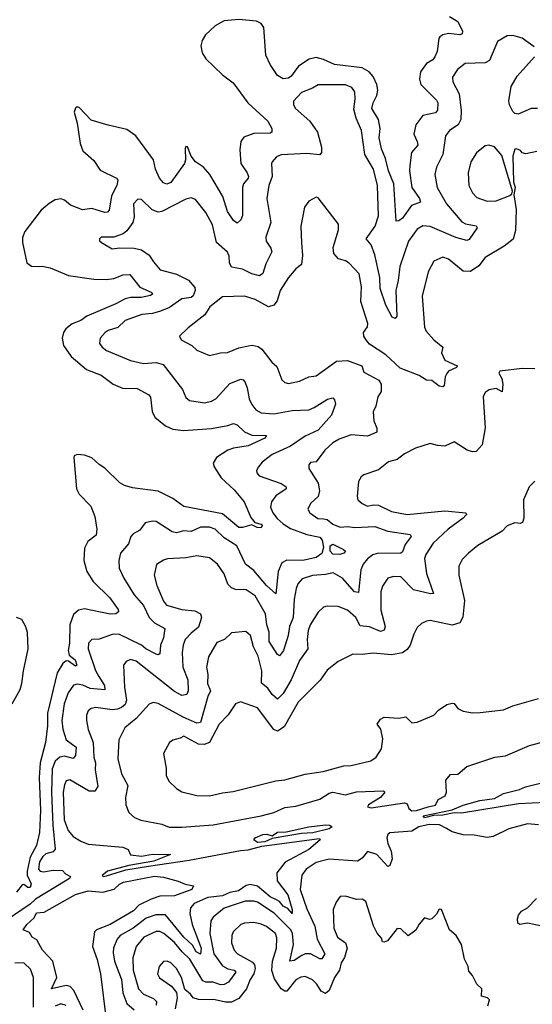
# Model space of a CAD drawing. Extents: x 1954678 to 2060275, y 904822 to 1016299.
# Tile 316 of 467: x 1986072 to 1988861, y 996860 to 1002218. Entities that reach past the tile are written whole.
import ezdxf

# ---------------------------------------------------------------- set-up
doc = ezdxf.new("R2010")
doc.units = 0

msp = doc.modelspace()

# ---------------------------------------------------------------- linework, layer by layer
at = {"layer": '0CON20XD'}
for points in [[(1988409.6, 1002235), (1988455, 1002208.4), (1988480.9, 1002155), (1988478.6, 1002141.4), (1988466.7, 1002135), (1988405, 1002142.1), (1988374, 1002136), (1988358.5, 1002125), (1988351.5, 1002115), (1988342.9, 1002045), (1988331.3, 1002015), (1988320, 1002000), (1988285, 1001980), (1988252.2, 1001935), (1988246.4, 1001895), (1988254.2, 1001865), (1988340.1, 1001780.1), (1988346.6, 1001765), (1988345.4, 1001725), (1988335, 1001711.8), (1988265, 1001696.2), (1988227.8, 1001645), (1988216.1, 1001595), (1988235.3, 1001555), (1988238.5, 1001535), (1988204, 1001495), (1988194.5, 1001425), (1988192.6, 1001395), (1988205.3, 1001305), (1988246.4, 1001245), (1988252, 1001225), (1988202.8, 1001207.2), (1988155, 1001138.2), (1988135, 1001123.5), (1988121.1, 1001121.1), (1988107.2, 1001325), (1988079.4, 1001395), (1988063.1, 1001463.1), (1988039.6, 1001515), (1988028.1, 1001575), (1988032.4, 1001625), (1988024.4, 1001674.4), (1987987.6, 1001735), (1987994.8, 1001765), (1988014.8, 1001805.2), (1988020.2, 1001835), (1988015, 1001864.4), (1987995, 1001908.8), (1987972.7, 1001935), (1987935.2, 1001955.2), (1987785, 1001973.5), (1987725, 1002000.9), (1987685, 1002011.3), (1987646.3, 1002003.7), (1987589.1, 1001965), (1987549.4, 1001910.6), (1987535, 1001899.6), (1987505, 1001896), (1987474.7, 1001914.7), (1987434.8, 1001974.8), (1987412, 1002025), (1987400.4, 1002175), (1987385, 1002197.3), (1987360.7, 1002210.7), (1987265, 1002219.6), (1987185, 1002211.6), (1987135, 1002185.3), (1987082.3, 1002135), (1987063.9, 1002105), (1987057.5, 1002075), (1987065, 1002038), (1987083.8, 1002005), (1987175, 1001918.5), (1987233.6, 1001873.6), (1987313.5, 1001765), (1987422.9, 1001665), (1987444.5, 1001625), (1987443.3, 1001606.7), (1987435, 1001600.5), (1987345, 1001598.8), (1987291.4, 1001578.6), (1987275.5, 1001555), (1987269.6, 1001509.6), (1987275.7, 1001435), (1987308.8, 1001385), (1987316.1, 1001363.9), (1987315.3, 1001354.7), (1987290.3, 1001325), (1987284.8, 1001305.2), (1987285, 1001152.5), (1987275, 1001128.8), (1987255, 1001110.8), (1987235, 1001125.7), (1987203.3, 1001175), (1987177.4, 1001255), (1987105.8, 1001375.8), (1987072.2, 1001415), (1987027.8, 1001445), (1987005.5, 1001475.5), (1986985, 1001526.7), (1986975, 1001527.5), (1986972.3, 1001517.7), (1986974.3, 1001455), (1986967.8, 1001435), (1986895, 1001331.8), (1986872, 1001322), (1986855, 1001330.4), (1986831.8, 1001355), (1986810.8, 1001405), (1986799.6, 1001455), (1986704.5, 1001585), (1986655, 1001620), (1986553.5, 1001643.5)], [(1988870.9, 1002070.9), (1988805, 1002117.1), (1988755, 1002131.1), (1988725, 1002130.5), (1988671.7, 1002098.3), (1988628.9, 1001995), (1988605, 1001983.5), (1988495, 1001980), (1988453.3, 1001946.7), (1988427.5, 1001905), (1988428.9, 1001878.9), (1988463.6, 1001813.6), (1988473.1, 1001723.1), (1988471.4, 1001675), (1988457.1, 1001645), (1988411.1, 1001615), (1988389.1, 1001585), (1988373.8, 1001485), (1988340, 1001415), (1988331.5, 1001375), (1988343.2, 1001305), (1988394.7, 1001215), (1988477.3, 1001117.3), (1988496.8, 1001106.8), (1988555, 1001096.7), (1988560.8, 1001085), (1988517.9, 1001022.1), (1988505, 1001015.5), (1988445, 1001033.3), (1988305, 1001093.2), (1988265, 1001096.9), (1988235, 1001077.5), (1988186.8, 1001013.2), (1988140.6, 1000875), (1988132, 1000798), (1988118.1, 1000745), (1988123.8, 1000605), (1988115, 1000592.2), (1988099.2, 1000599.2), (1988063.7, 1000663.7), (1988033.6, 1000755), (1988031.6, 1000815), (1988005, 1000939.2), (1987985, 1000991.9), (1987956.7, 1001025), (1988005.3, 1001095), (1988025, 1001151.2), (1988018.5, 1001315), (1987996.5, 1001405), (1987950.5, 1001485), (1987932.2, 1001615), (1987901.9, 1001681.9), (1987889.9, 1001730.1), (1987897.8, 1001785), (1987895, 1001826), (1987879.4, 1001849.4), (1987845, 1001864.1), (1987695, 1001863.9), (1987665, 1001844.7), (1987605, 1001821.5), (1987562.5, 1001775), (1987562, 1001755), (1987572.5, 1001735), (1987650, 1001665), (1987692.9, 1001605), (1987713.5, 1001525), (1987714.4, 1001495.6), (1987705, 1001482.5), (1987635, 1001490), (1987495, 1001481.8), (1987468.8, 1001471.2), (1987445.8, 1001445), (1987441.4, 1001435), (1987446.4, 1001365), (1987427.9, 1001315), (1987416.7, 1001245), (1987439.1, 1001115), (1987410.9, 1001035), (1987413.4, 1001013.4), (1987439.1, 1000975), (1987443.6, 1000955), (1987411, 1000889), (1987395, 1000836), (1987376.3, 1000823.7), (1987335, 1000834.7), (1987285, 1000860.4), (1987225, 1000872.1), (1987213.9, 1000895), (1987211.2, 1000931.2), (1987202.9, 1000952.9), (1987142, 1001005), (1987120.9, 1001100.9), (1987085, 1001169.2), (1987028.9, 1001238.9), (1987005, 1001247.8), (1986975, 1001240.5), (1986846, 1001174), (1986825, 1001170.5), (1986792.4, 1001182.4), (1986735, 1001239.4), (1986715, 1001241.9), (1986690.5, 1001215), (1986694.6, 1001145), (1986687.3, 1001115), (1986655, 1001069.4), (1986635, 1001053.3), (1986585, 1001034.4), (1986516.1, 1001033.9), (1986506.2, 1001025), (1986506.7, 1001015), (1986516.7, 1001005), (1986575, 1000971.4), (1986615, 1000976.9), (1986695, 1000974.6), (1986735, 1000965.4), (1986777.3, 1000937.2), (1986800.1, 1000900.1), (1986836.2, 1000856.2), (1986925, 1000832.7), (1986991.2, 1000801.2), (1987025, 1000761.2), (1987026, 1000745), (1987016.2, 1000715), (1987005, 1000705.6), (1986955, 1000698.4), (1986887.7, 1000652.3), (1986838.8, 1000631.2), (1986795, 1000618.8), (1986736.5, 1000613.5), (1986645, 1000580.8), (1986606.5, 1000543.5), (1986553.1, 1000526.9), (1986537.1, 1000515), (1986510, 1000485), (1986505.6, 1000455), (1986520, 1000435), (1986545, 1000418.5), (1986674, 1000364), (1986745, 1000347.5), (1986815, 1000351.8), (1986852.3, 1000342.2), (1986958.1, 1000205), (1986975, 1000161.2), (1986995, 1000145.8), (1987077.2, 1000132.8), (1987115, 1000142.2), (1987138.6, 1000155), (1987215, 1000237.9), (1987275, 1000260.9), (1987288, 1000258), (1987297.3, 1000247.3), (1987310, 1000215), (1987320.4, 1000155), (1987335, 1000123.1), (1987356.7, 1000095), (1987385, 1000079.2), (1987455, 1000072.8), (1987555, 1000091.4), (1987644.7, 1000095.3), (1987673.3, 1000106.7), (1987746.6, 1000153.4), (1987775, 1000159.4), (1987785, 1000149.2), (1987790.4, 1000125), (1987768.9, 1000065), (1987696.2, 999985), (1987625, 999952), (1987545, 999897.6), (1987445, 999852.1), (1987390.5, 999809.5), (1987371.4, 999785), (1987360, 999765), (1987362.1, 999752.1), (1987375.5, 999735.5), (1987494.3, 999694.3), (1987522.2, 999675), (1987521.5, 999665), (1987465, 999626.2), (1987442, 999595), (1987436, 999565), (1987448.5, 999535), (1987473.2, 999503.2), (1987505, 999473.8), (1987545, 999450), (1987635, 999415.6), (1987705, 999401.9), (1987717.4, 999385), (1987724.4, 999345.6), (1987716.2, 999313.8), (1987685, 999291.1), (1987612.5, 999275), (1987525, 999276.2), (1987497.6, 999262.4), (1987478.4, 999215), (1987465, 999093.8), (1987415, 999139), (1987345, 999221.3), (1987300, 999255), (1987253.8, 999355), (1987185, 999398.4), (1987136.2, 999445), (1987105, 999455.6), (1987056.4, 999456.4), (1987005, 999433.6), (1986963.8, 999436.2), (1986925, 999426.4), (1986901.6, 999431.6), (1986815, 999487.8), (1986795, 999489.5), (1986755, 999480.5), (1986725, 999440), (1986690, 999420), (1986676.7, 999405), (1986663.5, 999365), (1986620, 999315), (1986611.2, 999275), (1986613.1, 999233.1), (1986638.1, 999178.1), (1986695, 999088.1), (1986745, 999030.9), (1986775.7, 998965), (1986805, 998936.3), (1986862.5, 998905), (1986854, 998855), (1986838.8, 998815), (1986835, 998766.7), (1986825, 998761.9), (1986815, 998765.5), (1986759.1, 998795), (1986734.9, 998814.9), (1986611.2, 998875), (1986575, 998873.1), (1986505, 998846.2), (1986464.7, 998845.3), (1986446.2, 998825), (1986445.4, 998795), (1986485, 998675.6), (1986503.4, 998643.4), (1986533.3, 998595), (1986535, 998571.9), (1986455, 998579.1), (1986415, 998597.2), (1986385, 998602.7), (1986365, 998596.4), (1986335.8, 998555), (1986314.4, 998495), (1986301.9, 998405), (1986306.5, 998356.5), (1986325, 998300), (1986378.6, 998258.6), (1986375, 998213.3), (1986362.7, 998197.3), (1986315, 998210.3), (1986290, 998205), (1986265, 998183.3), (1986249.3, 998140.7), (1986245.2, 998015), (1986252.3, 997835), (1986265.8, 997705), (1986255, 997689.1), (1986215, 997678.9), (1986197.2, 997665), (1986179.9, 997635), (1986174.4, 997595), (1986183.9, 997583.9), (1986200.8, 997580.8), (1986255, 997589.3), (1986305, 997588.2), (1986320.7, 997570.7), (1986348.5, 997555), (1986343.8, 997545), (1986319.7, 997530.3), (1986158.1, 997431.9), (1986128.3, 997405), (1985775, 997164.8)], [(1988888.8, 1001735), (1988855, 1001734.6), (1988784.5, 1001704.5), (1988765, 1001707.5), (1988755, 1001717.8), (1988736.8, 1001755), (1988732.8, 1001777.2), (1988745.9, 1001854.1), (1988778.8, 1001911.2), (1988873.5, 1002015)], [(1986553.5, 1001643.5), (1986461.3, 1001671.3), (1986395, 1001740), (1986385, 1001743.8), (1986375, 1001736.7), (1986368, 1001715), (1986384.5, 1001654.5), (1986400.4, 1001545), (1986415.4, 1001505), (1986475, 1001451.5), (1986509.6, 1001399.6), (1986598.1, 1001355), (1986605.4, 1001345), (1986600.4, 1001315), (1986570.6, 1001259.4), (1986559.1, 1001180.9), (1986548.8, 1001171.2), (1986535, 1001169.1), (1986465, 1001189.7), (1986413.4, 1001183.4), (1986348.2, 1001208.2), (1986315.4, 1001235.4), (1986295, 1001242.9), (1986265, 1001237.1), (1986231.5, 1001218.5), (1986188.7, 1001181.3), (1986099.4, 1001065), (1986086.8, 1001033.2), (1986086.9, 1001005), (1986111.4, 1000895), (1986136.2, 1000876.2), (1986174.5, 1000874.5), (1986195, 1000876.7), (1986238.3, 1000868.3), (1986336.7, 1000825), (1986475, 1000805.3), (1986545, 1000803.8), (1986585, 1000810.3), (1986635, 1000830), (1986671.5, 1000831.5), (1986725, 1000763.2), (1986787.5, 1000735), (1986796, 1000726), (1986783.3, 1000716.7), (1986733.2, 1000706.8), (1986675, 1000706.5), (1986645, 1000699.4), (1986595, 1000671.9), (1986436.7, 1000605), (1986405, 1000581.6), (1986356.8, 1000563.2), (1986323.8, 1000536.2), (1986310.9, 1000515), (1986302.9, 1000485), (1986310, 1000445), (1986352.1, 1000385), (1986435.1, 1000315.1), (1986515, 1000284), (1986580, 1000235), (1986632.2, 1000212.2), (1986710.9, 1000210.9), (1986775, 1000176), (1986783, 1000163), (1986793.5, 1000085), (1986807.8, 1000055), (1986865, 1000007.3), (1986905, 999989.6), (1986963.2, 999983.2), (1987115, 999993.4), (1987205, 1000009.2), (1987235, 1000020.6), (1987255, 1000013.8), (1987295.7, 999975), (1987335, 999956.9), (1987415.6, 999955), (1987405, 999940.6), (1987315, 999898.8), (1987235, 999887.1), (1987204.1, 999875.9), (1987142.2, 999835), (1987125.5, 999805), (1987129.2, 999785), (1987168.4, 999725), (1987239.1, 999659.1), (1987292.9, 999595), (1987329.4, 999509.4), (1987351.1, 999481.1), (1987385, 999472.5), (1987391.2, 999465), (1987386.5, 999453.5), (1987364.6, 999454.6), (1987335, 999469.2), (1987285, 999453.8), (1987265, 999454), (1987175, 999529.6), (1986965, 999568.2), (1986905, 999612.7), (1986825, 999652.1), (1986685, 999671.2), (1986642.5, 999682.5), (1986617.3, 999697.3), (1986535, 999778.2), (1986505, 999796.9), (1986465, 999834.5), (1986425, 999848.9), (1986385, 999852), (1986368.8, 999845), (1986366, 999835), (1986380.6, 999665), (1986396.3, 999636.3), (1986459.8, 999569.8), (1986481.5, 999515), (1986492.3, 999445), (1986487.3, 999412.7), (1986442.3, 999377.7), (1986425, 999342.5), (1986420.4, 999275), (1986436.5, 999215), (1986470.9, 999160.9), (1986561.8, 999071.8), (1986608.1, 999008.1), (1986609.6, 998995), (1986595.2, 998984.8), (1986565, 998983), (1986425, 999012.5), (1986391.4, 999005), (1986365, 998981.4), (1986344.2, 998925), (1986343.6, 998825), (1986335.3, 998785), (1986340.6, 998760.6), (1986372.9, 998735), (1986382.9, 998705), (1986375, 998700.8), (1986337.9, 998727.9), (1986325, 998729.2), (1986306, 998715), (1986275.9, 998664.1), (1986224.1, 998444.1), (1986222.8, 998375), (1986211.7, 998285), (1986184.1, 998174.1), (1986178.5, 998095), (1986184.5, 997915), (1986179.3, 997795), (1986164.2, 997725), (1986129.5, 997660.5), (1986113.1, 997585), (1986113.2, 997563.2), (1986134.1, 997515), (1986129.5, 997495), (1986116, 997495), (1986095, 997511.6), (1986085, 997510.7), (1986055, 997470.3)], [(1988885, 1001500), (1988825, 1001487.5), (1988805, 1001493.3), (1988795.8, 1001505.8), (1988775, 1001515.7), (1988765, 1001513.3), (1988754.6, 1001475), (1988758.8, 1001335), (1988767.5, 1001305), (1988760, 1001265), (1988772.9, 1001185), (1988769.1, 1001070.9), (1988756.7, 1001023.3), (1988707.5, 1000985), (1988605, 1000924.4), (1988570.7, 1000879.3), (1988525, 1000847.3), (1988485, 1000849.2), (1988404.5, 1000914.5), (1988375, 1000925.7), (1988325.6, 1000904.4), (1988294.4, 1000845), (1988262.5, 1000712.5), (1988274.6, 1000544.6), (1988282.8, 1000522.8), (1988324.4, 1000475), (1988374, 1000435), (1988366.5, 1000405), (1988385.6, 1000365), (1988452.5, 1000335), (1988448.9, 1000325), (1988405.5, 1000305), (1988395, 1000291.9)], [(1988615, 1001231.2), (1988665, 1001232.1), (1988738.6, 1001261.4), (1988750, 1001270), (1988752.5, 1001285), (1988695, 1001479.2), (1988655, 1001526.2), (1988625, 1001535.8), (1988605, 1001530.8), (1988557.4, 1001492.6), (1988527.3, 1001445), (1988511.8, 1001385), (1988516.4, 1001316.4), (1988535, 1001276.2), (1988559.7, 1001249.7), (1988615, 1001231.2)], [(1988395, 1000291.9), (1988386.5, 1000275), (1988380.8, 1000225), (1988375, 1000220), (1988355, 1000224.5), (1988315, 1000254.5), (1988285, 1000256.4), (1988245, 1000282.5), (1988142.2, 1000322.2), (1988064, 1000395), (1987975, 1000452.9), (1987955, 1000477.5), (1987943.5, 1000495), (1987942.1, 1000515), (1987963.4, 1000546.6), (1987966.8, 1000565), (1987928.2, 1000685), (1987931.6, 1000765), (1987919.1, 1000835), (1987865, 1000893.6), (1987845, 1000906.2), (1987806.2, 1000916.2), (1987781.4, 1000945), (1987777.9, 1000977.9), (1987806.9, 1001075), (1987806, 1001106), (1987695, 1001248.8), (1987685, 1001252), (1987645, 1001230), (1987621.7, 1001198.3), (1987602, 1001095), (1987604.5, 1001004.5), (1987610, 1000935), (1987605, 1000886.2), (1987575, 1000862.9), (1987535, 1000814.3), (1987488.9, 1000745), (1987472.4, 1000687.6), (1987454.7, 1000665.3), (1987425, 1000655.4), (1987354, 1000695), (1987295, 1000713.8), (1987175, 1000709.5), (1987105.7, 1000655), (1987078.5, 1000611.5), (1986988.9, 1000541.1), (1986940.8, 1000495), (1986951.2, 1000475), (1987008.8, 1000445), (1987035, 1000420), (1987105, 1000390.8), (1987165, 1000405.5), (1987202.6, 1000407.4), (1987265, 1000432.5), (1987316.1, 1000443.9), (1987336.3, 1000446.3), (1987369.2, 1000439.2), (1987390, 1000425), (1987443.1, 1000355), (1987470.5, 1000330.5), (1987498.9, 1000258.9), (1987513.9, 1000243.9), (1987535, 1000238.9), (1987595, 1000250), (1987645, 1000274.3), (1987685, 1000279.5), (1987795, 1000360), (1987855, 1000362.9), (1987934.2, 1000335), (1987945, 1000300), (1988025.4, 1000255.4), (1988039.2, 1000235), (1988038, 1000195), (1988020.8, 1000165), (1988010, 1000115), (1987995.6, 1000084.4), (1987999.1, 1000035), (1988015.9, 999995.9), (1988015, 999972.9), (1987965, 999952), (1987875, 999959.1), (1987810.8, 999935), (1987775, 999914.5), (1987731.5, 999875), (1987685, 999812.5), (1987655, 999807.5), (1987644.5, 999795.5), (1987645.8, 999775), (1987695.9, 999695.9), (1987702.4, 999655), (1987695.9, 999624.1), (1987654, 999586), (1987640, 999555), (1987650.6, 999535), (1987694, 999504), (1987725, 999500.9), (1987745, 999498.2), (1987775, 999473.4), (1987815, 999457.2), (1987855, 999460), (1987895, 999453.8), (1988005, 999460.7), (1988075, 999434.7), (1988196.2, 999416.2), (1988202.5, 999405), (1988168.6, 999361.4), (1988155, 999322), (1988146.2, 999315), (1988016.6, 999313.4), (1987994.1, 999305.9), (1987965, 999283.8), (1987940.4, 999255), (1987927.9, 999225), (1987915, 999100.8), (1987893.3, 999105), (1987828.5, 999178.5), (1987778.2, 999208.2), (1987735, 999198.7), (1987665.8, 999194.2), (1987608.6, 999175), (1987585, 999147.5), (1987576.5, 999123.5), (1987565.8, 999065), (1987559.3, 998965), (1987540.2, 998915), (1987532.4, 998867.6), (1987506.9, 998785), (1987485, 998755.8), (1987475, 998764.3), (1987429.2, 998835), (1987429.1, 998885), (1987415.7, 998925), (1987408.6, 998985), (1987353.3, 999083.3), (1987305, 999114.6), (1987246.6, 999116.6), (1987225, 999125.7), (1987205, 999147.1), (1987185, 999202.5), (1987148, 999255), (1987105, 999290), (1987035, 999301.2), (1986975, 999288.8), (1986876.5, 999283.5), (1986855, 999276.9), (1986816.8, 999253.2), (1986803.8, 999195), (1986818.8, 999138.8), (1986855, 999052.9), (1986871.6, 999031.6), (1986955, 999008.8), (1987025, 999000.8), (1987056.5, 998985), (1987061.2, 998965), (1987045, 998912.9), (1987005, 998879.6), (1986973.1, 998845), (1986961.2, 998815), (1986955.3, 998774.7), (1986959.7, 998695), (1986987.3, 998625), (1986989.3, 998565), (1986980.8, 998545), (1986955, 998541.2), (1986915, 998561.9), (1986705, 998726.9), (1986674.6, 998735.4), (1986651.2, 998725), (1986637.5, 998705), (1986642.2, 998585), (1986653.1, 998515), (1986645, 998491.8), (1986625.4, 998474.6), (1986605, 998466.8), (1986575, 998462.5), (1986485.4, 998474.6), (1986461.1, 998468.9), (1986445, 998457.5), (1986436.1, 998433.9), (1986434.7, 998404.7), (1986444.6, 998355), (1986471.1, 998285), (1986475.3, 998205), (1986484.7, 998174.7), (1986483.2, 998135), (1986496.7, 998045), (1986480, 998020), (1986450.1, 998020.1), (1986345, 998080.9), (1986325, 998076.7), (1986315, 998054.2), (1986308.1, 998015), (1986314.5, 997864.5), (1986335.2, 997805.2), (1986363.3, 997773.3), (1986405, 997747.3), (1986445, 997732.2), (1986634, 997715), (1986662.1, 997702.1), (1986675, 997673.8), (1986735, 997666.9), (1986795, 997677.4), (1986892.5, 997675), (1986801.6, 997638.4), (1986665, 997615.3), (1986550, 997585), (1986520.3, 997560.3), (1986526, 997556), (1986545, 997559.3), (1986649, 997591), (1986772.6, 997612.6), (1986994.4, 997644.4), (1987272.5, 997697.5), (1987315, 997700.8), (1987390.2, 997719.8), (1987703, 997763), (1987707.5, 997755), (1987645, 997702.4), (1987517.1, 997632.9), (1987471.3, 997575), (1987472.6, 997532.6), (1987531.1, 997455), (1987555, 997375.8), (1987555, 997354.3), (1987530.9, 997380.9), (1987505, 997394.7), (1987485, 997418.8), (1987465, 997430.7), (1987435, 997445.7), (1987365, 997502.9), (1987325, 997511.4), (1987304.2, 997505.8), (1987262, 997478), (1987215, 997468), (1987175, 997449.5), (1987095, 997442), (1987021.9, 997408.1), (1987001.3, 997385), (1986998.1, 997355), (1987009.7, 997295), (1987059.4, 997165), (1987055, 997133.3), (1987032.9, 997145), (1987011.5, 997181.5), (1986964.4, 997225), (1986865, 997347.1), (1986813, 997347), (1986760.4, 997329.6), (1986688.6, 997275), (1986617.8, 997235), (1986601.9, 997215), (1986582.5, 997167.5), (1986579.7, 997139.7), (1986587.4, 997095), (1986625.5, 996995), (1986630.2, 996959.8), (1986633.3, 996923.3), (1986654.8, 996864.8), (1986695, 996830)], [(1988875, 1000317.5), (1988805, 1000320.5), (1988685, 1000306), (1988679.2, 1000295), (1988695.5, 1000265.5), (1988700.9, 1000235), (1988697.1, 1000192.9), (1988665, 1000210.6), (1988625.5, 1000204.5), (1988605, 1000190), (1988594.3, 1000165), (1988603.6, 999996.4), (1988587.5, 999905), (1988555, 999868), (1988535, 999865.8), (1988505.7, 999875.7), (1988435, 999920), (1988385, 999896.7), (1988345, 999900), (1988305, 999912), (1988225, 999887.1), (1988165.4, 999854.6), (1988125, 999824.4), (1988077.9, 999812.1), (1988025, 999768.1), (1987945, 999742), (1987929.7, 999730.3), (1987916, 999705), (1987907.5, 999625), (1987910.8, 999605), (1987934.5, 999584.5), (1987965, 999570.6), (1987995, 999578.5), (1988025, 999575.5), (1988095, 999542.1), (1988180, 999525), (1988385, 999545.3), (1988500, 999535), (1988503.1, 999525), (1988484.6, 999505), (1988402.7, 999445), (1988321.5, 999368.5), (1988282.4, 999307.6), (1988274.7, 999285.3), (1988285, 999203.8), (1988323.3, 999095), (1988306.5, 999093.5), (1988214.8, 999114.8), (1988145, 999185.6), (1988105, 999188.1), (1988075, 999178.1), (1988045.6, 999135), (1988037.3, 999105), (1988036.4, 999005), (1988060.4, 998915), (1988054.1, 998895.9), (1988035, 998888), (1987975, 998913.3), (1987925, 998918.8), (1987900.7, 998965), (1987855, 999005.3), (1987805, 999023.8), (1987745, 999026.9), (1987725, 999021.4), (1987695, 998994.2), (1987652.3, 998925), (1987641.5, 998895), (1987636.1, 998845), (1987640, 998795), (1987595, 998731.5), (1987548.9, 998625), (1987505, 998552.1), (1987475, 998520.5), (1987445, 998545.9), (1987421.2, 998581.2), (1987388, 998608), (1987390, 998675), (1987368.9, 998755), (1987344.7, 998805), (1987327.1, 998867.1), (1987302.1, 998887.9), (1987225, 998881.9), (1987185.7, 998845), (1987145, 998829.1), (1987099.4, 998750.6), (1987087.5, 998695), (1987095.3, 998655), (1987093.5, 998605), (1987110.3, 998565), (1987095.8, 998535), (1987055, 998392.7), (1987035, 998390.3), (1986961.8, 998421.8), (1986825, 998496.6), (1986797.9, 998502.1), (1986776, 998494), (1986705.4, 998415), (1986643.5, 998365), (1986611.2, 998298.8), (1986606.1, 998195), (1986626.7, 998115), (1986660.5, 998050.5), (1986647.3, 997985), (1986650, 997945), (1986665, 997903.8), (1986697.4, 997877.4), (1986731.4, 997861.4), (1986845, 997839.5), (1986885, 997824.6), (1986955, 997824.6)], [(1988874.2, 999705.8), (1988844.2, 999675.8), (1988812.5, 999605), (1988814.2, 999505), (1988807.5, 999482.5), (1988795, 999476.2), (1988765, 999480), (1988725, 999463.8), (1988696.1, 999433.9), (1988565, 999355.8), (1988514.6, 999315.4), (1988479.7, 999280.3), (1988461.9, 999245), (1988461.1, 999195), (1988491.9, 999058.1), (1988482.7, 998967.3), (1988465.8, 998935), (1988425, 998923.5), (1988305, 998948.6), (1988285, 998945.7), (1988257.9, 998932.1), (1988235, 998911.2), (1988215.6, 998875), (1988196.6, 998813.4), (1988179.9, 998790.1), (1988155, 998771.8), (1988095, 998762.1), (1987995, 998771.1), (1987935, 998763.1), (1987885, 998765.6), (1987803.8, 998725), (1987745, 998678), (1987706.2, 998623.8), (1987587.9, 998505), (1987511, 998369), (1987475, 998346.7), (1987454, 998355), (1987365, 998473.1), (1987273.2, 998506.8), (1987245.6, 998494.4), (1987206.5, 998435), (1987157.5, 998385), (1987105, 998283.8), (1987075.8, 998274.2), (1987045, 998276.1), (1986965, 998320), (1986945, 998307.5), (1986905, 998297.8), (1986887.5, 998285), (1986854.2, 998225), (1986869.2, 998145), (1986868.1, 998105), (1986882.9, 998075), (1986925, 998034.4), (1986955, 998016.7), (1987035, 997996.7), (1987105, 997994.4)], [(1987813, 999307), (1987775, 999310), (1987760.7, 999325), (1987762, 999355), (1987775, 999364.6), (1987833.3, 999335), (1987843.8, 999325), (1987835, 999314.4), (1987813, 999307)], [(1986031.8, 998495), (1986075, 998572.7), (1986083.8, 998605), (1986092.4, 998675), (1986118.8, 998795), (1986113.7, 998883.7), (1986105, 998914.5), (1986083.2, 998953.2), (1986055, 998964.1)], [(1987105, 997994.4), (1987175, 998011.5), (1987232.8, 998017.2), (1987465, 998076.4), (1987515, 998081.5), (1987625, 998112.1), (1987723.8, 998126.2), (1987835, 998157.5), (1987875, 998160), (1987982.5, 998185), (1988011.2, 998205), (1988039.8, 998250.2), (1988047.8, 998305), (1988036.7, 998356.7), (1988016.7, 998385), (1988035, 998412.5), (1988055, 998423.3), (1988135, 998417.5), (1988173.6, 998423.6), (1988205, 998392), (1988234.2, 998395.8), (1988325, 998432.5), (1988350.1, 998459.9), (1988395, 998490.8), (1988425, 998498.6), (1988436.2, 998496.2), (1988455, 998468.8), (1988485, 998456), (1988535, 998445.8), (1988577.5, 998447.5), (1988705, 998462.5), (1988755, 998484.3), (1988895, 998524.3)], [(1986955, 997824.6), (1987125, 997837.2), (1987385, 997885.7), (1987455, 997904.2), (1987515, 997931.6), (1987575, 997937.8), (1987705, 997976.1), (1987755, 998008.1), (1987775, 998013.5), (1987845, 998000.7), (1987905, 998015.9), (1988050.9, 998020.9), (1988059.2, 998015), (1988035.2, 997984.8), (1987969.2, 997945), (1987964.2, 997935), (1987985, 997928.5), (1988165, 997955.7), (1988180, 997950), (1988188.6, 997925), (1988205, 997912.9), (1988230.7, 997915), (1988295.1, 997935.1), (1988335, 997944.3), (1988349.6, 997975), (1988386.5, 997995), (1988394.5, 998015), (1988390.5, 998079.5), (1988415, 998111.4), (1988455, 998112.5), (1988505, 998154.2), (1988657.5, 998205), (1988715, 998211.9), (1988845, 998267.5), (1988969.4, 998300.6)], [(1988935, 997959), (1988785, 997950.2), (1988475, 997899.7), (1988435, 997901.9), (1988375, 997888.5), (1988322.5, 997887.5), (1988274.9, 997874.9), (1988267.1, 997885), (1988425, 997917.9), (1988485, 997944.3), (1988575, 997968.7), (1988655, 997979.7), (1988705, 998006.7), (1988791.6, 998028.4), (1988824.3, 998044.3), (1989066.2, 998103.8)], [(1988895, 997837.1), (1988835, 997841.4), (1988733.3, 997815), (1988647.6, 997772.4), (1988615, 997767.1), (1988545, 997780), (1988485, 997782.5), (1988425, 997798), (1988393.6, 997816.4), (1988356.2, 997836.2), (1988299, 997839), (1988243.4, 997826.6), (1988205, 997803), (1988085, 997792.5), (1988075.2, 997784.8), (1988069.4, 997765), (1988075.2, 997735), (1988093.5, 997693.5), (1988098.1, 997651.9), (1988086.4, 997615), (1988075, 997610), (1988015, 997674.5), (1987965, 997692), (1987934.4, 997655), (1987910.5, 997639.5), (1987755, 997650.7), (1987685, 997630.8), (1987630, 997595), (1987607.9, 997562.1), (1987597.7, 997485), (1987635, 997379.2), (1987677.3, 997285), (1987691.3, 997215), (1987731.6, 997135), (1987715, 997106.9), (1987705, 997106.9), (1987655, 997135.3), (1987625, 997134.2), (1987606.3, 997126.3), (1987565, 997098.2), (1987541.1, 997095), (1987561.9, 997185), (1987556.1, 997245), (1987547.8, 997265), (1987456.5, 997356.5), (1987366.2, 997415), (1987345, 997421.8), (1987299.2, 997420.8), (1987185, 997382.8), (1987125.4, 997335), (1987111.3, 997315), (1987105.9, 997245), (1987129, 997135), (1987175, 997069.3), (1987205, 997053), (1987239.2, 997045), (1987247.3, 997035), (1987208.9, 996981.1), (1987185, 996967), (1987165, 996966.2), (1987125, 996980.2), (1987085, 996980), (1987067.8, 996987.8), (1986996.8, 997105), (1986955.2, 997145), (1986915, 997195.6), (1986855.3, 997245), (1986835, 997255.3), (1986815, 997256.4), (1986747.9, 997225), (1986705.2, 997174.8), (1986686.9, 997113.1), (1986689.5, 997045), (1986718.1, 996945), (1986745.6, 996915.6), (1986800.8, 996890.8), (1986817.2, 996875), (1986815.3, 996855)], [(1987365, 997740.4), (1987346.7, 997755), (1987353.6, 997765), (1987395, 997783.2), (1987416.7, 997785), (1987445, 997777.1), (1987475, 997796.3), (1987521.1, 997798.9), (1987645, 997825.6), (1987735, 997835.8), (1987756.7, 997835), (1987772.5, 997825), (1987755.6, 997814.4), (1987666.7, 997793.3), (1987605, 997789.6), (1987445, 997762.9), (1987405, 997744.5), (1987365, 997740.4)], [(1986418, 996828), (1986365.8, 996935.8), (1986346.7, 996956.7), (1986325, 996961.8), (1986244.5, 996944.5), (1986273.7, 997005), (1986252.3, 997095), (1986195.9, 997155), (1986165, 997211.5), (1986140.4, 997225), (1986125, 997251.2), (1986090, 997265), (1986111, 997295), (1986150, 997330), (1986162.9, 997357.1), (1986205, 997361.3), (1986375, 997457.4), (1986445, 997476.6), (1986525, 997470.4), (1986586.1, 997486.1), (1986615, 997513.8), (1986636, 997525), (1986805, 997557.8), (1986855, 997551.2), (1986935, 997530.6), (1986973, 997513), (1987017.5, 997505), (1987008.8, 997485), (1986915, 997450), (1986835, 997447.7), (1986787.8, 997432.2), (1986720.8, 997399.2), (1986690.9, 997369.1), (1986563.8, 997295), (1986489.4, 997265), (1986478.5, 997255), (1986467.2, 997175), (1986493.1, 997103.1), (1986512, 997025), (1986542.5, 996775)], [(1988618.9, 996851.1), (1988628, 996885), (1988617.5, 996895), (1988584.3, 996904.3), (1988586.2, 996945), (1988559.3, 996969.3), (1988536.1, 997016.1), (1988515, 997040), (1988511.2, 997065), (1988491.2, 997105), (1988476.2, 997185), (1988446.7, 997235), (1988410, 997265), (1988367.5, 997375), (1988355, 997377.5), (1988340.3, 997349.7), (1988315, 997326), (1988302, 997322), (1988275, 997330), (1988245, 997296.2), (1988227, 997263), (1988185, 997233.3), (1988145, 997270), (1988125, 997272.5), (1988072.5, 997205), (1988055, 997197.5), (1988045, 997200), (1988040.7, 997220.7), (1988017, 997247), (1987996.3, 997286.3), (1987955, 997418.8), (1987935, 997432), (1987905, 997430), (1987845, 997448.6), (1987815, 997446), (1987792.9, 997415), (1987776.9, 997375), (1987781.5, 997275), (1987801.5, 997225), (1987844.7, 997194.7), (1987853.6, 997165), (1987838.8, 997115), (1987821.2, 997085), (1987812.5, 997045), (1987784.6, 997005.4), (1987755, 996934.4), (1987735, 996919.3), (1987711.5, 996931.5), (1987689.2, 996969.2), (1987665, 996993.9), (1987625, 997010.6), (1987601.8, 997008.2), (1987575, 996994), (1987525, 996932.2), (1987515, 996931.8), (1987495, 996944), (1987458.5, 996998.5), (1987443.2, 997043.2), (1987447, 997095), (1987469.2, 997165), (1987471.5, 997221.5), (1987464.5, 997245), (1987415, 997282.9), (1987385, 997296.8), (1987345, 997304.6), (1987295, 997301.5), (1987275, 997294.4), (1987233.1, 997255), (1987225.5, 997235), (1987223.9, 997195), (1987238.5, 997155), (1987256.7, 997135), (1987338.6, 997088.6), (1987350, 997075), (1987353.6, 997055), (1987346.3, 997025), (1987325.3, 996995), (1987305.2, 996945), (1987265, 996890.7), (1987225, 996871.2), (1987192, 996872), (1987135, 996884.7), (1987045.3, 996885.3), (1987016, 996895), (1987002, 996915), (1986970.7, 996940.7), (1986952.7, 997005), (1986925.5, 997055), (1986895, 997086.2), (1986875, 997094.6), (1986855, 997093.3), (1986830, 997065), (1986821.5, 997025), (1986833.4, 997003.4), (1986897.9, 996957.9), (1986924.5, 996925), (1986929.4, 996895), (1986918.5, 996835)], [(1988905, 997287.5), (1988835, 997301.5), (1988793.4, 997293.4), (1988782.2, 997302.2), (1988780.5, 997325), (1988785.6, 997345), (1988803, 997367), (1988834.3, 997385.7), (1988883.7, 997436.3)], [(1986147.3, 996845), (1986147.7, 997005), (1986130.9, 997050.9), (1986095, 997085.5), (1986045, 997084.1)], [(1986325, 996853.2), (1986295, 996863.2), (1986265, 996849.3)]]:
    msp.add_lwpolyline(points, dxfattribs=at)

doc.saveas('drawing.dxf')
